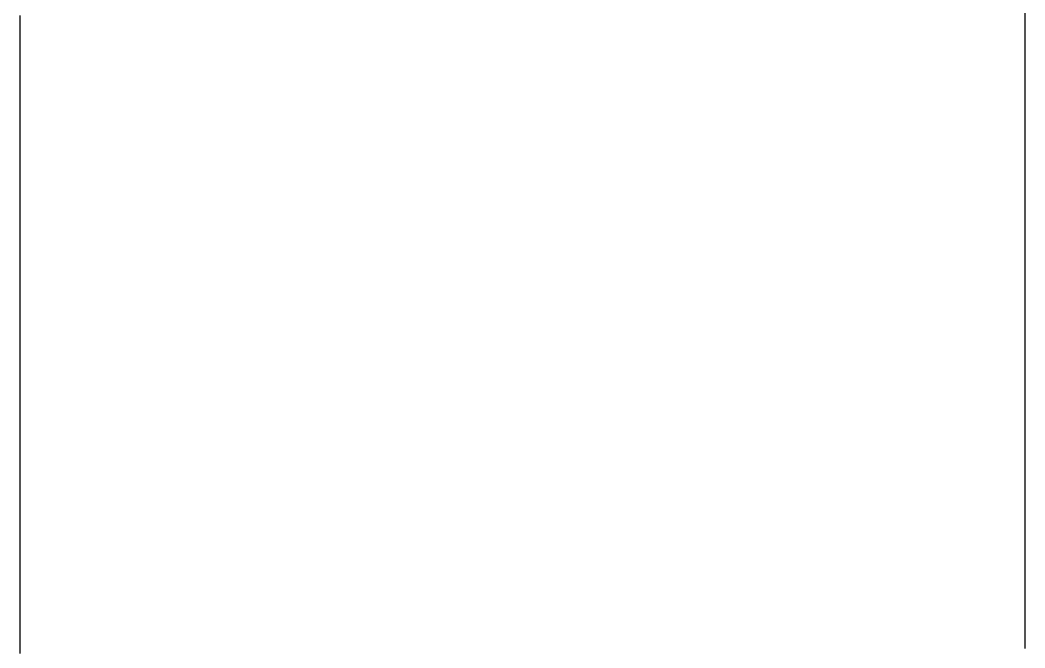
# Model space of a CAD drawing. Extents: x -7.3 to 34, y 0 to 22.
# Drawn here: x 33.05861 to 33.10034, y 3.68641 to 3.7125 of the extents above; entities that cross this region are included whole.
import ezdxf

# ---------------------------------------------------------------- set-up
doc = ezdxf.new("R2010")
doc.units = 0
doc.layers.add('SH_Data', color=7, linetype='Continuous')

msp = doc.modelspace()

# ---------------------------------------------------------------- linework, layer by layer
at = {"layer": 'SH_Data'}
for p, q in [((33.100345, 3.712967), (33.100345, 3.712314)), ((33.058618, 3.712059), (33.058618, 3.712695)), ((33.058618, 3.711425), (33.058618, 3.712059)), ((33.100345, 3.712314), (33.100344, 3.711662)), ((33.100344, 3.711662), (33.100344, 3.711012)), ((33.058617, 3.710792), (33.058618, 3.711425)), ((33.058617, 3.71016), (33.058617, 3.710792)), ((33.100344, 3.711012), (33.100344, 3.710363)), ((33.058617, 3.70953), (33.058617, 3.71016)), ((33.100344, 3.710363), (33.100344, 3.709716)), ((33.100344, 3.709716), (33.100343, 3.709071)), ((33.058617, 3.708901), (33.058617, 3.70953)), ((33.058617, 3.708274), (33.058617, 3.708901)), ((33.100343, 3.709071), (33.100343, 3.708427)), ((33.100343, 3.708427), (33.100343, 3.707786)), ((33.058616, 3.707649), (33.058617, 3.708274)), ((33.058616, 3.707026), (33.058616, 3.707649)), ((33.100343, 3.707786), (33.100343, 3.707146)), ((33.100343, 3.707146), (33.100342, 3.706508)), ((33.058616, 3.706404), (33.058616, 3.707026)), ((33.058616, 3.705784), (33.058616, 3.706404)), ((33.100342, 3.706508), (33.100342, 3.705872)), ((33.058615, 3.705166), (33.058616, 3.705784)), ((33.100342, 3.705872), (33.100342, 3.705239)), ((33.058615, 3.70455), (33.058615, 3.705166)), ((33.100342, 3.705239), (33.100342, 3.704607)), ((33.058615, 3.703936), (33.058615, 3.70455)), ((33.100342, 3.704607), (33.100341, 3.703978)), ((33.058615, 3.703324), (33.058615, 3.703936)), ((33.100341, 3.703978), (33.100341, 3.703351)), ((33.058614, 3.702714), (33.058615, 3.703324)), ((33.100341, 3.703351), (33.100341, 3.702726)), ((33.058614, 3.702106), (33.058614, 3.702714)), ((33.100341, 3.702726), (33.100341, 3.702104)), ((33.058614, 3.701501), (33.058614, 3.702106)), ((33.100341, 3.702104), (33.100341, 3.701484)), ((33.058614, 3.700897), (33.058614, 3.701501)), ((33.100341, 3.701484), (33.10034, 3.700866)), ((33.058614, 3.700297), (33.058614, 3.700897)), ((33.10034, 3.700866), (33.10034, 3.700251)), ((33.058613, 3.699698), (33.058614, 3.700297)), ((33.10034, 3.700251), (33.10034, 3.699638)), ((33.058613, 3.699102), (33.058613, 3.699698)), ((33.10034, 3.699638), (33.10034, 3.699028)), ((33.058613, 3.698508), (33.058613, 3.699102)), ((33.10034, 3.699028), (33.100339, 3.698421)), ((33.058613, 3.697917), (33.058613, 3.698508)), ((33.100339, 3.698421), (33.100339, 3.697817)), ((33.058612, 3.697328), (33.058613, 3.697917)), ((33.100339, 3.697817), (33.100339, 3.697215)), ((33.058612, 3.696742), (33.058612, 3.697328)), ((33.100339, 3.697215), (33.100339, 3.696616)), ((33.058612, 3.696159), (33.058612, 3.696742)), ((33.100339, 3.696616), (33.100338, 3.69602)), ((33.058612, 3.695579), (33.058612, 3.696159)), ((33.100338, 3.69602), (33.100338, 3.695427)), ((33.058612, 3.695001), (33.058612, 3.695579)), ((33.100338, 3.695427), (33.100338, 3.694837)), ((33.058611, 3.694426), (33.058612, 3.695001)), ((33.100338, 3.694837), (33.100338, 3.694543)), ((33.100338, 3.694543), (33.100338, 3.69425)), ((33.058611, 3.693854), (33.058611, 3.694426)), ((33.100338, 3.69425), (33.100338, 3.693957)), ((33.058611, 3.693285), (33.058611, 3.693854)), ((33.100338, 3.693957), (33.100338, 3.693666)), ((33.058611, 3.692719), (33.058611, 3.693285)), ((33.100338, 3.693375), (33.100337, 3.693085)), ((33.100338, 3.693666), (33.100338, 3.693375)), ((33.100337, 3.693085), (33.100337, 3.692796)), ((33.058611, 3.692437), (33.058611, 3.692719)), ((33.058611, 3.692156), (33.058611, 3.692437)), ((33.100337, 3.692796), (33.100337, 3.692507)), ((33.100337, 3.692507), (33.100337, 3.69222)), ((33.05861, 3.691876), (33.058611, 3.692156)), ((33.100337, 3.69222), (33.100337, 3.691933)), ((33.05861, 3.691596), (33.05861, 3.691876)), ((33.05861, 3.691317), (33.05861, 3.691596)), ((33.100337, 3.691933), (33.100337, 3.691647)), ((33.100337, 3.691647), (33.100337, 3.691362)), ((33.05861, 3.691039), (33.05861, 3.691317)), ((33.100337, 3.691362), (33.100337, 3.691078)), ((33.05861, 3.690762), (33.05861, 3.691039)), ((33.05861, 3.690486), (33.05861, 3.690762)), ((33.100337, 3.690795), (33.100336, 3.690512)), ((33.100337, 3.691078), (33.100337, 3.690795)), ((33.05861, 3.69021), (33.05861, 3.690486)), ((33.100336, 3.690512), (33.100336, 3.69023)), ((33.05861, 3.689936), (33.05861, 3.69021)), ((33.05861, 3.689662), (33.05861, 3.689936)), ((33.100336, 3.69023), (33.100336, 3.68995)), ((33.100336, 3.68995), (33.100336, 3.68967)), ((33.05861, 3.689389), (33.05861, 3.689662)), ((33.100336, 3.68967), (33.100336, 3.689391)), ((33.058609, 3.689116), (33.05861, 3.689389)), ((33.058609, 3.688845), (33.058609, 3.689116)), ((33.100336, 3.689391), (33.100336, 3.689113)), ((33.100336, 3.689113), (33.100336, 3.688835)), ((33.058609, 3.688575), (33.058609, 3.688845)), ((33.100336, 3.688835), (33.100336, 3.688559)), ((33.058609, 3.688305), (33.058609, 3.688575)), ((33.058609, 3.688036), (33.058609, 3.688305)), ((33.100336, 3.688559), (33.100336, 3.688284)), ((33.100336, 3.688284), (33.100336, 3.688009)), ((33.058609, 3.687768), (33.058609, 3.688036)), ((33.100336, 3.688009), (33.100335, 3.687736)), ((33.058609, 3.687501), (33.058609, 3.687768)), ((33.058609, 3.687235), (33.058609, 3.687501)), ((33.100335, 3.687736), (33.100335, 3.687463)), ((33.100335, 3.687463), (33.100335, 3.687191)), ((33.058609, 3.68697), (33.058609, 3.687235)), ((33.100335, 3.687191), (33.100335, 3.686921)), ((33.058608, 3.686442), (33.058609, 3.686706)), ((33.058609, 3.686706), (33.058609, 3.68697)), ((33.100335, 3.686921), (33.100335, 3.686651)), ((33.100335, 3.686651), (33.100335, 3.686382)), ((33.058608, 3.68618), (33.058608, 3.686442))]:
    msp.add_line(p, q, dxfattribs=at)
for points in [[(33.100345, 3.712967), (33.100345, 3.712314), (33.100344, 3.711662), (33.100344, 3.711012), (33.100344, 3.710363), (33.100344, 3.709716), (33.100343, 3.709071), (33.100343, 3.708427), (33.100343, 3.707786), (33.100343, 3.707146), (33.100342, 3.706508), (33.100342, 3.705872), (33.100342, 3.705239), (33.100342, 3.704607), (33.100341, 3.703978), (33.100341, 3.703351), (33.100341, 3.702726), (33.100341, 3.702104), (33.100341, 3.701484), (33.10034, 3.700866), (33.10034, 3.700251), (33.10034, 3.699638), (33.10034, 3.699028), (33.100339, 3.698421), (33.100339, 3.697817), (33.100339, 3.697215), (33.100339, 3.696616), (33.100338, 3.69602), (33.100338, 3.695427), (33.100338, 3.694837), (33.100338, 3.694543), (33.100338, 3.69425), (33.100338, 3.693957), (33.100338, 3.693666), (33.100338, 3.693375), (33.100337, 3.693085), (33.100337, 3.692796), (33.100337, 3.692507), (33.100337, 3.69222), (33.100337, 3.691933), (33.100337, 3.691647), (33.100337, 3.691362), (33.100337, 3.691078), (33.100337, 3.690795), (33.100336, 3.690512), (33.100336, 3.69023), (33.100336, 3.68995), (33.100336, 3.68967), (33.100336, 3.689391), (33.100336, 3.689113), (33.100336, 3.688835), (33.100336, 3.688559), (33.100336, 3.688284), (33.100336, 3.688009), (33.100335, 3.687736), (33.100335, 3.687463), (33.100335, 3.687191), (33.100335, 3.686921), (33.100335, 3.686651), (33.100335, 3.686382)], [(33.058608, 3.68618), (33.058608, 3.686442), (33.058609, 3.686706), (33.058609, 3.68697), (33.058609, 3.687235), (33.058609, 3.687501), (33.058609, 3.687768), (33.058609, 3.688036), (33.058609, 3.688305), (33.058609, 3.688575), (33.058609, 3.688845), (33.058609, 3.689116), (33.05861, 3.689389), (33.05861, 3.689662), (33.05861, 3.689936), (33.05861, 3.69021), (33.05861, 3.690486), (33.05861, 3.690762), (33.05861, 3.691039), (33.05861, 3.691317), (33.05861, 3.691596), (33.05861, 3.691876), (33.058611, 3.692156), (33.058611, 3.692437), (33.058611, 3.692719), (33.058611, 3.693285), (33.058611, 3.693854), (33.058611, 3.694426), (33.058612, 3.695001), (33.058612, 3.695579), (33.058612, 3.696159), (33.058612, 3.696742), (33.058612, 3.697328), (33.058613, 3.697917), (33.058613, 3.698508), (33.058613, 3.699102), (33.058613, 3.699698), (33.058614, 3.700297), (33.058614, 3.700897), (33.058614, 3.701501), (33.058614, 3.702106), (33.058614, 3.702714), (33.058615, 3.703324), (33.058615, 3.703936), (33.058615, 3.70455), (33.058615, 3.705166), (33.058616, 3.705784), (33.058616, 3.706404), (33.058616, 3.707026), (33.058616, 3.707649), (33.058617, 3.708274), (33.058617, 3.708901), (33.058617, 3.70953), (33.058617, 3.71016), (33.058617, 3.710792), (33.058618, 3.711425), (33.058618, 3.712059), (33.058618, 3.712695)]]:
    msp.add_lwpolyline(points, dxfattribs=at)

doc.saveas('drawing.dxf')
